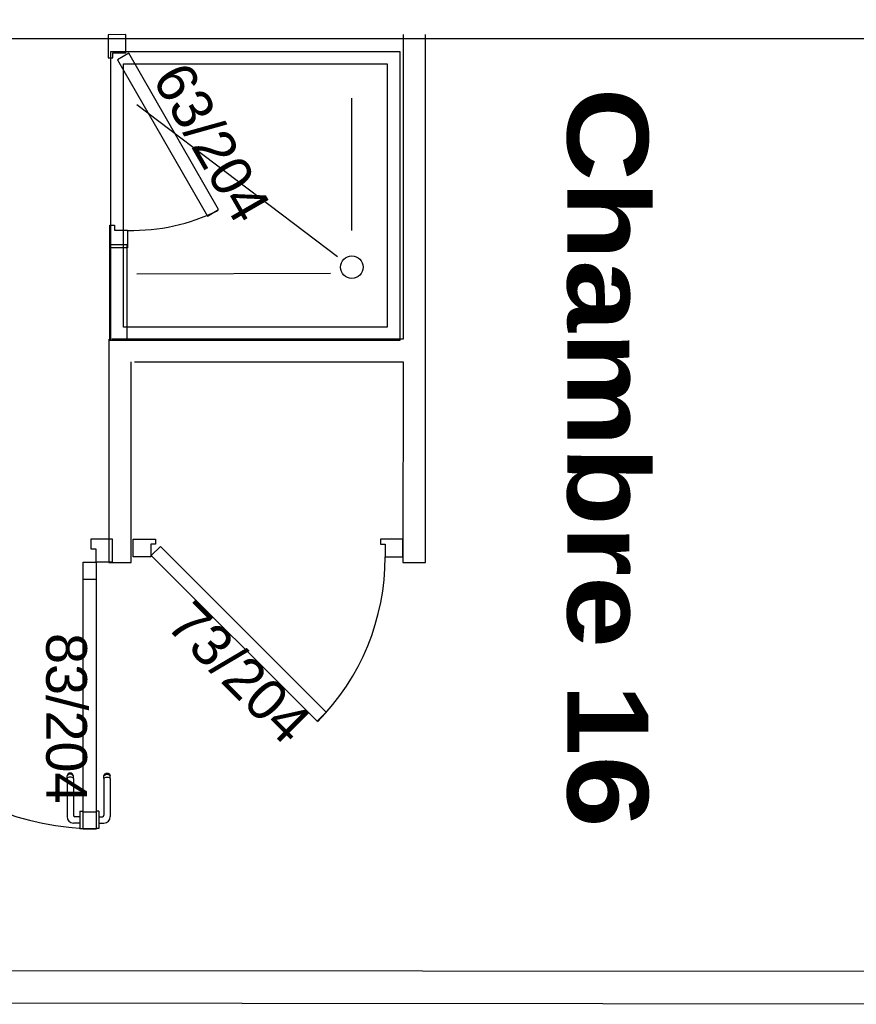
# Model space of a CAD drawing. Header units: millimetres. Extents: x -15 to 127, y -65 to 67.
# Tile 394 of 476: x 112.121 to 112.381, y 28.607 to 28.914. Entities that reach past the tile are written whole.
import ezdxf

# ---------------------------------------------------------------- set-up
doc = ezdxf.new("R2010")
doc.units = ezdxf.units.MM
doc.header["$MEASUREMENT"] = 0
doc.layers.add('Calque 5', color=7, linetype='Continuous')
doc.styles.get("Standard").update_dxf_attribs({"font": 'BKANT.TTF'})

# ---------------------------------------------------------------- blocks, each defined once
blk = doc.blocks.new('PD_31370')
at = {"layer": 'Calque 5', "color": 0}
for p, q in [((44.60901, -38.24809), (44.60931, -38.24791)), ((44.60931, -38.24791), (44.60965, -38.24785)), ((44.60965, -38.24785), (44.61, -38.24791)), ((44.61, -38.24791), (44.6103, -38.24809)), ((44.60867, -38.24868), (44.60879, -38.24835)), ((44.60867, -38.2489), (44.60867, -38.24868)), ((44.60867, -38.24952), (44.60867, -38.2489)), ((44.60867, -38.24952), (44.60867, -38.26094)), ((44.60879, -38.24835), (44.60901, -38.24809)), ((44.60879, -38.24861), (44.60901, -38.24837)), ((44.60879, -38.24935), (44.60901, -38.24921)), ((44.60901, -38.24837), (44.60931, -38.24821)), ((44.60901, -38.24921), (44.60931, -38.24912)), ((44.60931, -38.24821), (44.60965, -38.24816)), ((44.60931, -38.24912), (44.60965, -38.24909)), ((44.60965, -38.24816), (44.61, -38.24821)), ((44.60965, -38.24909), (44.61, -38.24912)), ((44.61, -38.24821), (44.6103, -38.24837)), ((44.61, -38.24912), (44.6103, -38.24921)), ((44.6103, -38.24809), (44.61052, -38.24835)), ((44.6103, -38.24837), (44.61052, -38.24861)), ((44.6103, -38.24921), (44.61052, -38.24935)), ((44.61052, -38.24835), (44.61064, -38.24868)), ((44.61064, -38.2489), (44.61064, -38.24868)), ((44.61064, -38.24952), (44.61064, -38.2489)), ((44.61064, -38.24952), (44.61064, -38.26141)), ((44.60613, -38.25973), (44.60612, -38.25973)), ((44.60711, -38.25973), (44.60613, -38.25973)), ((44.60712, -38.25973), (44.60711, -38.25973)), ((44.60712, -38.25973), (44.60712, -38.25989)), ((44.60712, -38.25989), (44.60712, -38.26036)), ((44.60712, -38.26036), (44.60712, -38.26108)), ((44.60712, -38.26108), (44.60712, -38.26196)), ((44.60712, -38.26145), (44.60817, -38.26145)), ((44.60712, -38.26196), (44.60712, -38.2629)), ((44.60712, -38.2629), (44.60712, -38.26378)), ((44.60613, -38.26514), (44.60612, -38.26514)), ((44.60711, -38.26514), (44.60613, -38.26514)), ((44.60712, -38.26514), (44.60711, -38.26514)), ((44.60712, -38.26342), (44.60864, -38.26342)), ((44.60712, -38.26378), (44.60712, -38.2645)), ((44.60712, -38.2645), (44.60712, -38.26497)), ((44.60712, -38.26497), (44.60712, -38.26514))]:
    blk.add_line(p, q, dxfattribs=at)
for centre, radius in [((44.60817, -38.26094), 0.000501), ((44.60864, -38.26141), 0.002)]:
    blk.add_arc(centre, radius, 270, 0, dxfattribs=at)
blk = doc.blocks.new('PD_31371')
at = {"layer": 'Calque 5', "color": 0}
for p, q in [((44.59782, -38.24791), (44.59752, -38.24809)), ((44.59816, -38.24785), (44.59782, -38.24791)), ((44.5985, -38.24791), (44.59816, -38.24785)), ((44.5988, -38.24809), (44.5985, -38.24791)), ((44.59729, -38.24835), (44.59717, -38.24868)), ((44.59717, -38.2489), (44.59717, -38.24868)), ((44.59717, -38.24952), (44.59717, -38.2489)), ((44.59717, -38.24952), (44.59717, -38.26141)), ((44.59752, -38.24809), (44.59729, -38.24835)), ((44.59752, -38.24837), (44.59729, -38.24861)), ((44.59752, -38.24921), (44.59729, -38.24935)), ((44.59782, -38.24821), (44.59752, -38.24837)), ((44.59782, -38.24912), (44.59752, -38.24921)), ((44.59816, -38.24816), (44.59782, -38.24821)), ((44.59816, -38.24909), (44.59782, -38.24912)), ((44.5985, -38.24821), (44.59816, -38.24816)), ((44.5985, -38.24912), (44.59816, -38.24909)), ((44.5988, -38.24837), (44.5985, -38.24821)), ((44.5988, -38.24921), (44.5985, -38.24912)), ((44.59903, -38.24835), (44.5988, -38.24809)), ((44.59903, -38.24861), (44.5988, -38.24837)), ((44.59903, -38.24935), (44.5988, -38.24921)), ((44.59915, -38.24868), (44.59903, -38.24835)), ((44.59915, -38.2489), (44.59915, -38.24868)), ((44.59915, -38.24952), (44.59915, -38.2489)), ((44.59915, -38.24952), (44.59915, -38.26094)), ((44.60121, -38.25973), (44.60121, -38.25989)), ((44.60121, -38.25973), (44.60122, -38.25973)), ((44.60121, -38.25989), (44.60121, -38.26036)), ((44.60122, -38.25973), (44.6022, -38.25973)), ((44.6022, -38.25973), (44.60221, -38.25973)), ((44.60121, -38.26145), (44.59965, -38.26145)), ((44.60121, -38.26036), (44.60121, -38.26108)), ((44.60121, -38.26108), (44.60121, -38.26196)), ((44.60121, -38.26196), (44.60121, -38.2629)), ((44.60121, -38.2629), (44.60121, -38.26378)), ((44.60121, -38.26342), (44.59918, -38.26342)), ((44.60121, -38.26378), (44.60121, -38.2645)), ((44.60121, -38.2645), (44.60121, -38.26497)), ((44.60121, -38.26497), (44.60121, -38.26514)), ((44.60121, -38.26514), (44.60122, -38.26514)), ((44.60122, -38.26514), (44.6022, -38.26514)), ((44.6022, -38.26514), (44.60221, -38.26514))]:
    blk.add_line(p, q, dxfattribs=at)
for centre, radius in [((44.59918, -38.26141), 0.002), ((44.59965, -38.26094), 0.000501)]:
    blk.add_arc(centre, radius, 180, 270, dxfattribs=at)
blk = doc.blocks.new('PD_31374')
at = {"layer": 'Calque 5', "color": 0}
for points in [[(44.60223, -38.18223), (44.60624, -38.18223), (44.60624, -38.18759), (44.60223, -38.18759), (44.60223, -38.18223)], [(44.60223, -38.25988), (44.60624, -38.25988), (44.60624, -38.26523), (44.60223, -38.26523), (44.60223, -38.25988)]]:
    blk.add_lwpolyline(points, dxfattribs=at)
blk = doc.blocks.new('PD_32716')
at = {"layer": 'Calque 5', "color": 0}
for p, q in [((44.60901, -38.24809), (44.60931, -38.24791)), ((44.60931, -38.24791), (44.60965, -38.24785)), ((44.60965, -38.24785), (44.61, -38.24791)), ((44.61, -38.24791), (44.6103, -38.24809)), ((44.60867, -38.24868), (44.60879, -38.24835)), ((44.60867, -38.2489), (44.60867, -38.24868)), ((44.60867, -38.24952), (44.60867, -38.2489)), ((44.60867, -38.24952), (44.60867, -38.26094)), ((44.60879, -38.24835), (44.60901, -38.24809)), ((44.60879, -38.24861), (44.60901, -38.24837)), ((44.60879, -38.24935), (44.60901, -38.24921)), ((44.60901, -38.24837), (44.60931, -38.24821)), ((44.60901, -38.24921), (44.60931, -38.24912)), ((44.60931, -38.24821), (44.60965, -38.24816)), ((44.60931, -38.24912), (44.60965, -38.24909)), ((44.60965, -38.24816), (44.61, -38.24821)), ((44.60965, -38.24909), (44.61, -38.24912)), ((44.61, -38.24821), (44.6103, -38.24837)), ((44.61, -38.24912), (44.6103, -38.24921)), ((44.6103, -38.24809), (44.61052, -38.24835)), ((44.6103, -38.24837), (44.61052, -38.24861)), ((44.6103, -38.24921), (44.61052, -38.24935)), ((44.61052, -38.24835), (44.61064, -38.24868)), ((44.61064, -38.2489), (44.61064, -38.24868)), ((44.61064, -38.24952), (44.61064, -38.2489)), ((44.61064, -38.24952), (44.61064, -38.26141)), ((44.60613, -38.25973), (44.60612, -38.25973)), ((44.60711, -38.25973), (44.60613, -38.25973)), ((44.60712, -38.25973), (44.60711, -38.25973)), ((44.60712, -38.25973), (44.60712, -38.25989)), ((44.60712, -38.25989), (44.60712, -38.26036)), ((44.60712, -38.26036), (44.60712, -38.26108)), ((44.60712, -38.26108), (44.60712, -38.26196)), ((44.60712, -38.26145), (44.60817, -38.26145)), ((44.60712, -38.26196), (44.60712, -38.2629)), ((44.60712, -38.2629), (44.60712, -38.26378)), ((44.60613, -38.26514), (44.60612, -38.26514)), ((44.60711, -38.26514), (44.60613, -38.26514)), ((44.60712, -38.26514), (44.60711, -38.26514)), ((44.60712, -38.26342), (44.60864, -38.26342)), ((44.60712, -38.26378), (44.60712, -38.2645)), ((44.60712, -38.2645), (44.60712, -38.26497)), ((44.60712, -38.26497), (44.60712, -38.26514))]:
    blk.add_line(p, q, dxfattribs=at)
for centre, radius in [((44.60817, -38.26094), 0.000501), ((44.60864, -38.26141), 0.002)]:
    blk.add_arc(centre, radius, 270, 0, dxfattribs=at)
blk = doc.blocks.new('PD_32717')
at = {"layer": 'Calque 5', "color": 0}
for p, q in [((44.59782, -38.24791), (44.59752, -38.24809)), ((44.59816, -38.24785), (44.59782, -38.24791)), ((44.5985, -38.24791), (44.59816, -38.24785)), ((44.5988, -38.24809), (44.5985, -38.24791)), ((44.59729, -38.24835), (44.59717, -38.24868)), ((44.59717, -38.2489), (44.59717, -38.24868)), ((44.59717, -38.24952), (44.59717, -38.2489)), ((44.59717, -38.24952), (44.59717, -38.26141)), ((44.59752, -38.24809), (44.59729, -38.24835)), ((44.59752, -38.24837), (44.59729, -38.24861)), ((44.59752, -38.24921), (44.59729, -38.24935)), ((44.59782, -38.24821), (44.59752, -38.24837)), ((44.59782, -38.24912), (44.59752, -38.24921)), ((44.59816, -38.24816), (44.59782, -38.24821)), ((44.59816, -38.24909), (44.59782, -38.24912)), ((44.5985, -38.24821), (44.59816, -38.24816)), ((44.5985, -38.24912), (44.59816, -38.24909)), ((44.5988, -38.24837), (44.5985, -38.24821)), ((44.5988, -38.24921), (44.5985, -38.24912)), ((44.59903, -38.24835), (44.5988, -38.24809)), ((44.59903, -38.24861), (44.5988, -38.24837)), ((44.59903, -38.24935), (44.5988, -38.24921)), ((44.59915, -38.24868), (44.59903, -38.24835)), ((44.59915, -38.2489), (44.59915, -38.24868)), ((44.59915, -38.24952), (44.59915, -38.2489)), ((44.59915, -38.24952), (44.59915, -38.26094)), ((44.60121, -38.25973), (44.60121, -38.25989)), ((44.60121, -38.25973), (44.60122, -38.25973)), ((44.60121, -38.25989), (44.60121, -38.26036)), ((44.60122, -38.25973), (44.6022, -38.25973)), ((44.6022, -38.25973), (44.60221, -38.25973)), ((44.60121, -38.26145), (44.59965, -38.26145)), ((44.60121, -38.26036), (44.60121, -38.26108)), ((44.60121, -38.26108), (44.60121, -38.26196)), ((44.60121, -38.26196), (44.60121, -38.2629)), ((44.60121, -38.2629), (44.60121, -38.26378)), ((44.60121, -38.26342), (44.59918, -38.26342)), ((44.60121, -38.26378), (44.60121, -38.2645)), ((44.60121, -38.2645), (44.60121, -38.26497)), ((44.60121, -38.26497), (44.60121, -38.26514)), ((44.60121, -38.26514), (44.60122, -38.26514)), ((44.60122, -38.26514), (44.6022, -38.26514)), ((44.6022, -38.26514), (44.60221, -38.26514))]:
    blk.add_line(p, q, dxfattribs=at)
for centre, radius in [((44.59918, -38.26141), 0.002), ((44.59965, -38.26094), 0.000501)]:
    blk.add_arc(centre, radius, 180, 270, dxfattribs=at)
blk = doc.blocks.new('PD_32720')
at = {"layer": 'Calque 5', "color": 0}
for points in [[(44.60223, -38.18223), (44.60624, -38.18223), (44.60624, -38.18759), (44.60223, -38.18759), (44.60223, -38.18223)], [(44.60223, -38.25988), (44.60624, -38.25988), (44.60624, -38.26523), (44.60223, -38.26523), (44.60223, -38.25988)]]:
    blk.add_lwpolyline(points, dxfattribs=at)

msp = doc.modelspace()

# ---------------------------------------------------------------- linework, layer by layer
at = {"layer": 'Calque 5', "color": 0}
for p, q in [((112.24012, 28.90888), (112.24011, 28.81399)), ((112.24012, 28.90888), (112.24011, 28.81399)), ((112.2471, 28.7445), (112.24712, 28.90888)), ((112.2471, 28.7445), (112.24712, 28.90888)), ((112.22416, 28.84791), (112.22416, 28.88905)), ((112.22416, 28.84791), (112.22416, 28.88905)), ((112.21971, 28.83968), (112.15728, 28.88705)), ((112.21971, 28.83968), (112.15728, 28.88705)), ((112.21759, 28.83444), (112.15728, 28.83424)), ((112.21759, 28.83444), (112.15728, 28.83424)), ((112.23916, 28.81888), (112.23916, 28.81399)), ((112.23916, 28.81888), (112.23916, 28.81399)), ((112.14852, 28.81399), (112.14851, 28.7445)), ((112.14852, 28.81399), (112.14851, 28.7445)), ((112.24011, 28.81399), (112.14952, 28.81399)), ((112.24011, 28.81399), (112.14952, 28.81399)), ((112.15551, 28.7445), (112.15552, 28.807)), ((112.15551, 28.7445), (112.15552, 28.807)), ((112.15652, 28.807), (112.24011, 28.80701)), ((112.15652, 28.807), (112.24011, 28.80701)), ((112.24011, 28.80701), (112.2401, 28.7445)), ((112.24011, 28.80701), (112.2401, 28.7445)), ((112.1496, 28.75182), (112.1496, 28.74461)), ((112.1496, 28.75182), (112.1496, 28.74461)), ((112.14851, 28.7445), (112.15551, 28.7445)), ((112.14851, 28.7445), (112.15551, 28.7445)), ((112.2401, 28.7445), (112.2471, 28.7445)), ((112.2401, 28.7445), (112.2471, 28.7445))]:
    msp.add_line(p, q, dxfattribs=at)
for points in [[(112.02324, 28.90758), (112.02324, 28.91758), (112.52577, 28.91758), (112.52577, 28.90758), (112.02324, 28.90758)], [(112.02324, 28.90758), (112.02324, 28.91758), (112.52577, 28.91758), (112.52577, 28.90758), (112.02324, 28.90758)], [(112.15383, 28.90888), (112.14832, 28.90885), (112.14829, 28.9016), (112.14979, 28.90161), (112.1498, 28.90316), (112.1538, 28.90318), (112.15383, 28.90888)], [(112.15383, 28.90888), (112.14832, 28.90885), (112.14829, 28.9016), (112.14979, 28.90161), (112.1498, 28.90316), (112.1538, 28.90318), (112.15383, 28.90888)], [(112.23916, 28.81362), (112.14916, 28.81362), (112.14916, 28.90362), (112.23916, 28.90362), (112.23916, 28.81362)], [(112.23916, 28.81362), (112.14916, 28.81362), (112.14916, 28.90362), (112.23916, 28.90362), (112.23916, 28.81362)], [(112.15473, 28.90307), (112.15127, 28.90107), (112.17925, 28.85239), (112.18272, 28.85439), (112.15473, 28.90307)], [(112.15473, 28.90307), (112.15127, 28.90107), (112.17925, 28.85239), (112.18272, 28.85439), (112.15473, 28.90307)], [(112.23518, 28.81779), (112.15314, 28.81779), (112.15314, 28.89979), (112.23518, 28.89979), (112.23518, 28.81779)], [(112.23518, 28.81779), (112.15314, 28.81779), (112.15314, 28.89979), (112.23518, 28.89979), (112.23518, 28.81779)], [(112.15434, 28.84252), (112.14884, 28.84252), (112.14884, 28.84952), (112.15034, 28.84952), (112.15034, 28.84802), (112.15434, 28.84802), (112.15434, 28.84252)], [(112.15434, 28.84252), (112.14884, 28.84252), (112.14884, 28.84952), (112.15034, 28.84952), (112.15034, 28.84802), (112.15434, 28.84802), (112.15434, 28.84252)], [(112.14884, 28.81362), (112.14884, 28.84352), (112.15416, 28.84352), (112.15416, 28.81362), (112.14884, 28.81362)], [(112.14884, 28.81362), (112.14884, 28.84352), (112.15416, 28.84352), (112.15416, 28.81362), (112.14884, 28.81362)], [(112.1446, 28.74862), (112.14301, 28.74862), (112.14301, 28.75182), (112.1496, 28.75182), (112.1496, 28.74461), (112.1446, 28.74461), (112.1446, 28.74862)], [(112.1446, 28.74862), (112.14301, 28.74862), (112.14301, 28.75182), (112.1496, 28.75182), (112.1496, 28.74461), (112.1446, 28.74461), (112.1446, 28.74862)], [(112.15609, 28.74625), (112.15609, 28.75175), (112.16309, 28.75175), (112.16309, 28.75025), (112.16159, 28.75025), (112.16159, 28.74625), (112.15609, 28.74625)], [(112.15609, 28.74625), (112.15609, 28.75175), (112.16309, 28.75175), (112.16309, 28.75025), (112.16159, 28.75025), (112.16159, 28.74625), (112.15609, 28.74625)], [(112.24009, 28.74625), (112.24009, 28.75175), (112.23309, 28.75175), (112.23309, 28.75025), (112.23459, 28.75025), (112.23459, 28.74625), (112.24009, 28.74625)], [(112.24009, 28.74625), (112.24009, 28.75175), (112.23309, 28.75175), (112.23309, 28.75025), (112.23459, 28.75025), (112.23459, 28.74625), (112.24009, 28.74625)], [(112.2162, 28.69789), (112.21337, 28.69506), (112.16175, 28.74668), (112.16458, 28.74951), (112.2162, 28.69789)], [(112.2162, 28.69789), (112.21337, 28.69506), (112.16175, 28.74668), (112.16458, 28.74951), (112.2162, 28.69789)], [(112.1446, 28.66151), (112.14059, 28.66151), (112.14059, 28.74461), (112.1446, 28.74461), (112.1446, 28.66151)], [(112.1446, 28.66151), (112.14059, 28.66151), (112.14059, 28.74461), (112.1446, 28.74461), (112.1446, 28.66151)], [(112.52672, 28.60699), (112.52672, 28.61699), (111.9655, 28.6175), (111.9655, 28.6075), (112.52672, 28.60699)], [(112.52672, 28.60699), (112.52672, 28.61699), (111.9655, 28.6175), (111.9655, 28.6075), (112.52672, 28.60699)]]:
    msp.add_lwpolyline(points, dxfattribs=at)
msp.add_circle((112.22416, 28.83644), 0.0035, dxfattribs=at)
msp.add_circle((112.22416, 28.83644), 0.0035, dxfattribs=at)
for centre, radius, start, end in [((112.15591, 28.9079), 0.06, 268.6583, 296.1594), ((112.15591, 28.9079), 0.06, 268.6583, 296.1594), ((112.1446, 28.74461), 0.083, 180, 270), ((112.1446, 28.74461), 0.083, 180, 270), ((112.16159, 28.74625), 0.073, 315.3329, 0), ((112.16159, 28.74625), 0.073, 315.3329, 0)]:
    msp.add_arc(centre, radius, start, end, dxfattribs=at)

# ---------------------------------------------------------------- block references
at = {"layer": 'Calque 5'}
for name in ['PD_31374', 'PD_32720', 'PD_31371', 'PD_32717', 'PD_31370', 'PD_32716']:
    msp.add_blockref(name, (67.53836, 66.92678), dxfattribs=at)

# ---------------------------------------------------------------- texts
at = {"layer": 'Calque 5', "color": 0, "insert": (112.20528, 29.44816), "char_height": 0.0251722, "width": 0.2645833, "attachment_point": 1}
msp.add_mtext('{\\fArial Black|b0|i0|c0|p34;Local ménage\\H1.573X; \\H0.6359X;\\P5,45 m2\\H1.268X; }', dxfattribs=at)
msp.add_mtext('{\\fArial Black|b0|i0|c0|p34;Local ménage\\H1.573X; \\H0.6359X;\\P5,45 m2\\H1.268X; }', dxfattribs=at)
at = {"layer": 'Calque 5', "color": 0, "attachment_point": 1}
for s, insert, char_height, width, rotation in [('{\\fArial|b0|i0|c0|p34;\\W0.98;63/204}', (112.17282, 28.90148), 0.012678, 0.0529167, 300), ('{\\fArial|b0|i0|c0|p34;\\W0.98;63/204}', (112.17282, 28.90148), 0.012678, 0.0529167, 300), ('{\\fArial Black|b0|i0|c0|p34;Chambre 16}', (112.31644, 28.89234), 0.0251722, 0.2293056, 270), ('{\\fArial Black|b0|i0|c0|p34;Chambre 16}', (112.31644, 28.89234), 0.0251722, 0.2293056, 270), ('{\\fArial|b0|i0|c0|p34;\\W0.98;73/204}', (112.17484, 28.73355), 0.012678, 0.0529167, 315), ('{\\fArial|b0|i0|c0|p34;\\W0.98;73/204}', (112.17484, 28.73355), 0.012678, 0.0529167, 315), ('{\\fArial|b0|i0|c0|p34;\\W0.98; 83/204}', (112.14173, 28.72254), 0.012678, 0.0529167, 270), ('{\\fArial|b0|i0|c0|p34;\\W0.98; 83/204}', (112.14173, 28.72254), 0.012678, 0.0529167, 270)]:
    msp.add_mtext(s, dxfattribs=dict(at, insert=insert, char_height=char_height, width=width, rotation=rotation))

doc.saveas('drawing.dxf')
